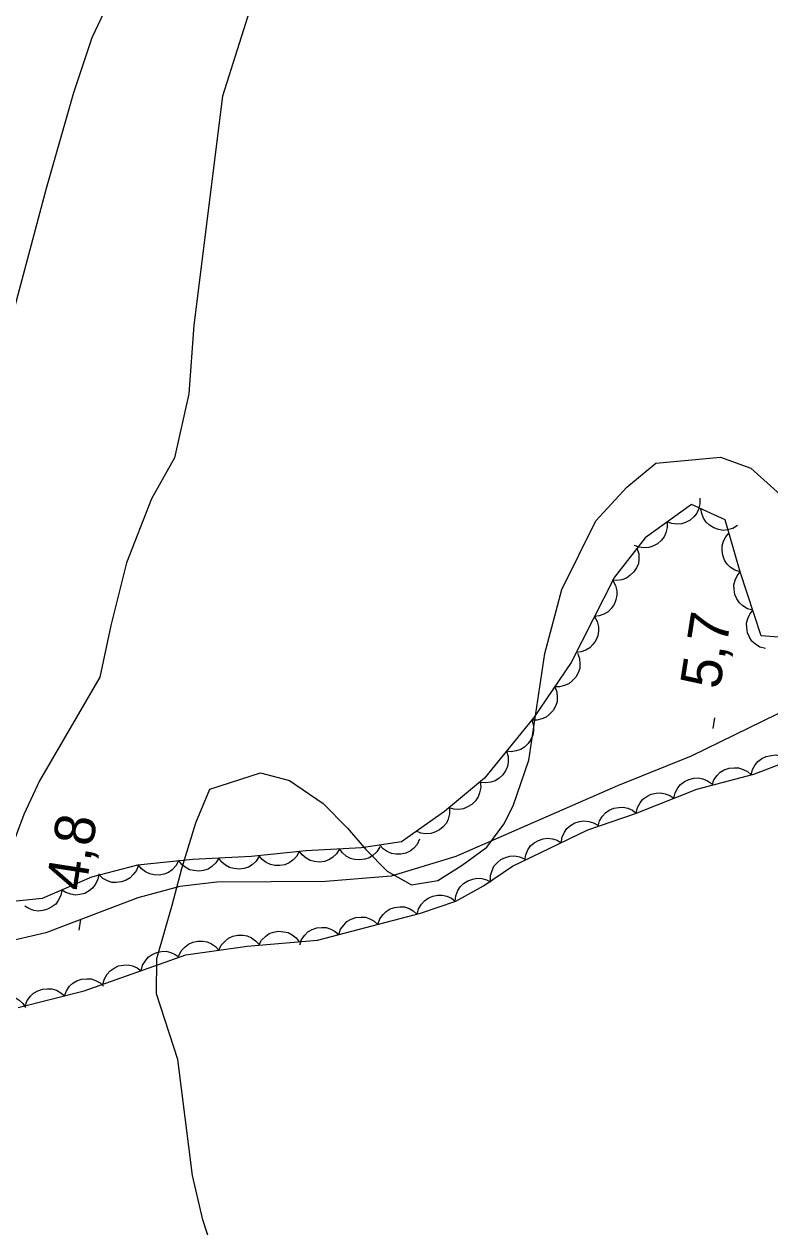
# Model space of a CAD drawing. Extents: x 282461 to 284471, y 5554090 to 5557646.
# Drawn here: x 283860 to 283915.4, y 5555319.8 to 5555409.2 of the extents above; entities that cross this region are included whole.
import ezdxf

# ---------------------------------------------------------------- set-up
doc = ezdxf.new("R2010")
doc.units = 0
for name, color, linetype in [('Niveau 1', 7, 'Continuous'), ('Niveau 22', 7, 'Continuous'), ('Niveau 3', 7, 'Continuous'), ('Niveau 44', 7, 'Continuous')]:
    doc.layers.add(name, color=color, linetype=linetype)

msp = doc.modelspace()

# ---------------------------------------------------------------- linework, layer by layer
at = {"layer": 'Niveau 1'}
for points in [[(283901.52, 5555501.78), (283898.42, 5555495.45), (283897.37, 5555490.69), (283896.41, 5555482.3), (283894.9, 5555477.32), (283891, 5555470.31), (283888.8, 5555464.76), (283887.29, 5555458.19), (283886.24, 5555453.21), (283885.75, 5555447.88), (283884.93, 5555443.69), (283884.69, 5555440.17), (283883.76, 5555436.44), (283881.91, 5555432.36), (283879.48, 5555424.78), (283878.42, 5555418.2), (283877.02, 5555411.18), (283874.7, 5555403.82), (283872.56, 5555386.81), (283872.19, 5555381.71), (283871.14, 5555376.95)], [(283871.14, 5555376.95), (283869.42, 5555373.9), (283867.57, 5555369.14), (283866.41, 5555364.5), (283865.59, 5555360.65), (283861.11, 5555352.95), (283859.95, 5555350.46), (283857.64, 5555344.35), (283856.71, 5555340.38), (283854.97, 5555333.92), (283854.72, 5555330.41), (283855.02, 5555321.45), (283854.77, 5555317.36)], [(283874.59, 5555316.15), (283873.25, 5555320.35), (283872.47, 5555323.64), (283871.37, 5555332.27), (283869.8, 5555337.15), (283869.81, 5555339.76), (283870.97, 5555343.72), (283871.67, 5555346.44), (283872.71, 5555349.84), (283873.75, 5555352.33), (283877.52, 5555353.56), (283879.68, 5555352.98), (283882.18, 5555351.27), (283883.99, 5555349.45), (283885.35, 5555347.86), (283886.94, 5555346.26), (283888.75, 5555345.23), (283890.69, 5555345.56), (283892.52, 5555346.69), (283894.35, 5555348.04), (283895.61, 5555349.74), (283896.3, 5555351.1), (283897.46, 5555354.49), (283898.64, 5555362.42), (283899.92, 5555367.18), (283902.45, 5555372.27), (283904.74, 5555374.76), (283906.91, 5555376.56), (283911.7, 5555376.99), (283913.97, 5555376.19), (283917.37, 5555373.11)]]:
    msp.add_lwpolyline(points, dxfattribs=at)
at = {"layer": 'Niveau 22'}
for points in [[(283867.02, 5555412.45), (283864.98, 5555408.14), (283863.63, 5555404.07), (283861.6, 5555396.95), (283858.68, 5555385.98)], [(283951.17, 5555376.58), (283947.98, 5555375.8), (283944.68, 5555374.79), (283938.74, 5555371.65), (283930.29, 5555366.36), (283923.78, 5555362.64), (283919.9, 5555359.97), (283915.92, 5555357.9), (283909.53, 5555354.79), (283904.04, 5555352.59), (283892.03, 5555347.33), (283887.24, 5555345.88), (283882.35, 5555345.48), (283874.27, 5555345.44), (283871.53, 5555345.11), (283868.42, 5555344.26), (283861.57, 5555341.68), (283858.39, 5555340.93)]]:
    msp.add_lwpolyline(points, dxfattribs=at)
at = {"layer": 'Niveau 3'}
for p, q in [((283911.17, 5555356.85), (283911.29, 5555357.64)), ((283864.05, 5555341.86), (283864.17, 5555342.65))]:
    msp.add_line(p, q, dxfattribs=at)
at = {"layer": 'Niveau 44'}
for points in [[(283950.24, 5555401.26), (283945.92, 5555395.35), (283941.21, 5555388.45), (283939.08, 5555385.48), (283938.19, 5555383.94), (283936.9, 5555380.85), (283930.95, 5555374.53), (283927.74, 5555370.92), (283925.23, 5555368.66), (283922.26, 5555366.41), (283917.91, 5555363.48), (283914.73, 5555363.72), (283913.16, 5555368.49), (283912.04, 5555372.35), (283909.54, 5555373.49), (283906.11, 5555371.01), (283903.82, 5555368.08)], [(283910.17, 5555373.95), (283910.18, 5555373.53), (283910.08, 5555373.14), (283909.95, 5555372.83), (283909.73, 5555372.56), (283909.45, 5555372.32), (283909.1, 5555372.15), (283908.8, 5555372.04), (283908.45, 5555372.02), (283908.08, 5555372.07), (283907.74, 5555372.19)], [(283912.98, 5555371.92), (283912.62, 5555371.7), (283912.23, 5555371.6), (283911.9, 5555371.56), (283911.55, 5555371.62), (283911.21, 5555371.75), (283910.89, 5555371.96), (283910.64, 5555372.17), (283910.45, 5555372.47), (283910.31, 5555372.81), (283910.25, 5555373.17)], [(283907.74, 5555372.19), (283907.75, 5555371.77), (283907.65, 5555371.38), (283907.52, 5555371.07), (283907.3, 5555370.8), (283907.02, 5555370.56), (283906.67, 5555370.39), (283906.37, 5555370.28), (283906.02, 5555370.26), (283905.65, 5555370.31), (283905.31, 5555370.43)], [(283913.16, 5555368.48), (283912.77, 5555368.61), (283912.43, 5555368.84), (283912.19, 5555369.06), (283912.01, 5555369.36), (283911.87, 5555369.71), (283911.83, 5555370.09), (283911.83, 5555370.42), (283911.93, 5555370.75), (283912.1, 5555371.08), (283912.33, 5555371.36)], [(283905.5, 5555370.23), (283905.63, 5555369.83), (283905.64, 5555369.43), (283905.6, 5555369.1), (283905.46, 5555368.78), (283905.26, 5555368.47), (283904.98, 5555368.21), (283904.71, 5555368.01), (283904.38, 5555367.9), (283904.01, 5555367.84), (283903.65, 5555367.87)], [(283914.1, 5555365.63), (283913.7, 5555365.74), (283913.36, 5555365.96), (283913.11, 5555366.18), (283912.91, 5555366.47), (283912.77, 5555366.81), (283912.71, 5555367.19), (283912.7, 5555367.52), (283912.79, 5555367.86), (283912.94, 5555368.19), (283913.16, 5555368.48)], [(283903.82, 5555368.08), (283900.6, 5555361.74), (283897.84, 5555357.67), (283894.17, 5555353.15), (283891.2, 5555350.67), (283888, 5555348.42), (283885.03, 5555347.98), (283880.93, 5555347.77), (283876.83, 5555347.33), (283872.5, 5555347.12), (283868.39, 5555346.69), (283864.97, 5555345.8), (283861.31, 5555344.22), (283857.21, 5555343.79), (283853.33, 5555343.81), (283845.35, 5555342.71), (283842.61, 5555342.04), (283828.69, 5555340.28), (283823.22, 5555339.4), (283819.31, 5555341.16), (283817.95, 5555344.57)], [(283903.7, 5555367.84), (283903.9, 5555367.47), (283903.99, 5555367.08), (283904.01, 5555366.75), (283903.94, 5555366.4), (283903.8, 5555366.06), (283903.57, 5555365.75), (283903.35, 5555365.51), (283903.04, 5555365.34), (283902.7, 5555365.21), (283902.34, 5555365.17)], [(283902.34, 5555365.17), (283902.54, 5555364.8), (283902.63, 5555364.4), (283902.65, 5555364.07), (283902.58, 5555363.73), (283902.44, 5555363.39), (283902.21, 5555363.08), (283901.99, 5555362.84), (283901.69, 5555362.66), (283901.34, 5555362.54), (283900.98, 5555362.49)], [(283915.04, 5555362.78), (283914.64, 5555362.89), (283914.3, 5555363.11), (283914.04, 5555363.33), (283913.85, 5555363.62), (283913.71, 5555363.96), (283913.65, 5555364.34), (283913.63, 5555364.67), (283913.73, 5555365.01), (283913.88, 5555365.34), (283914.1, 5555365.63)], [(283901.07, 5555362.44), (283901.23, 5555362.05), (283901.26, 5555361.64), (283901.25, 5555361.31), (283901.13, 5555360.98), (283900.95, 5555360.66), (283900.68, 5555360.38), (283900.44, 5555360.17), (283900.11, 5555360.04), (283899.75, 5555359.95), (283899.39, 5555359.95)], [(283899.39, 5555359.95), (283899.54, 5555359.57), (283899.58, 5555359.16), (283899.56, 5555358.83), (283899.45, 5555358.5), (283899.27, 5555358.18), (283899, 5555357.9), (283898.75, 5555357.69), (283898.43, 5555357.56), (283898.07, 5555357.47), (283897.71, 5555357.47)], [(283897.69, 5555357.48), (283897.81, 5555357.08), (283897.81, 5555356.68), (283897.77, 5555356.35), (283897.62, 5555356.03), (283897.41, 5555355.72), (283897.13, 5555355.47), (283896.86, 5555355.28), (283896.52, 5555355.18), (283896.16, 5555355.12), (283895.8, 5555355.16)], [(283895.8, 5555355.16), (283895.92, 5555354.76), (283895.92, 5555354.35), (283895.87, 5555354.02), (283895.73, 5555353.7), (283895.52, 5555353.4), (283895.24, 5555353.14), (283894.97, 5555352.95), (283894.63, 5555352.85), (283894.27, 5555352.8), (283893.91, 5555352.83)], [(283859.53, 5555336.12), (283864.43, 5555337.35), (283871.97, 5555340.03), (283876.53, 5555340.69), (283881.77, 5555341.13), (283889.41, 5555343.13), (283892.03, 5555344.03), (283894.09, 5555345.15), (283896.26, 5555346.62), (283901.85, 5555349.31), (283905.39, 5555350.54), (283909.95, 5555352.34), (283914.17, 5555353.45), (283918.27, 5555355.02)], [(283913.99, 5555353.38), (283914.09, 5555353.79), (283914.29, 5555354.14), (283914.49, 5555354.4), (283914.78, 5555354.61), (283915.11, 5555354.77), (283915.49, 5555354.85), (283915.81, 5555354.88), (283916.15, 5555354.8), (283916.5, 5555354.66), (283916.79, 5555354.46)], [(283911.08, 5555352.64), (283911.22, 5555353.03), (283911.46, 5555353.36), (283911.69, 5555353.6), (283911.99, 5555353.77), (283912.34, 5555353.9), (283912.73, 5555353.93), (283913.05, 5555353.93), (283913.39, 5555353.81), (283913.71, 5555353.64), (283913.98, 5555353.4)], [(283893.85, 5555352.88), (283893.89, 5555352.47), (283893.81, 5555352.07), (283893.71, 5555351.76), (283893.5, 5555351.47), (283893.24, 5555351.21), (283892.91, 5555351.02), (283892.61, 5555350.88), (283892.26, 5555350.84), (283891.89, 5555350.86), (283891.55, 5555350.96)], [(283908.24, 5555351.67), (283908.33, 5555352.07), (283908.53, 5555352.43), (283908.73, 5555352.69), (283909.02, 5555352.9), (283909.35, 5555353.07), (283909.72, 5555353.15), (283910.05, 5555353.18), (283910.39, 5555353.11), (283910.74, 5555352.97), (283911.04, 5555352.77)], [(283905.45, 5555350.56), (283905.54, 5555350.97), (283905.74, 5555351.33), (283905.94, 5555351.59), (283906.22, 5555351.8), (283906.56, 5555351.96), (283906.93, 5555352.04), (283907.26, 5555352.08), (283907.6, 5555352), (283907.95, 5555351.87), (283908.24, 5555351.67)], [(283891.57, 5555350.93), (283891.58, 5555350.51), (283891.47, 5555350.12), (283891.34, 5555349.82), (283891.11, 5555349.55), (283890.83, 5555349.31), (283890.48, 5555349.15), (283890.17, 5555349.04), (283889.82, 5555349.03), (283889.45, 5555349.08), (283889.12, 5555349.21)], [(283902.62, 5555349.58), (283902.72, 5555349.98), (283902.94, 5555350.33), (283903.15, 5555350.58), (283903.44, 5555350.78), (283903.78, 5555350.93), (283904.16, 5555350.99), (283904.48, 5555351.01), (283904.82, 5555350.93), (283905.16, 5555350.78), (283905.45, 5555350.56)], [(283899.87, 5555348.36), (283899.94, 5555348.77), (283900.11, 5555349.14), (283900.29, 5555349.42), (283900.56, 5555349.65), (283900.87, 5555349.84), (283901.24, 5555349.94), (283901.56, 5555350), (283901.91, 5555349.95), (283902.27, 5555349.84), (283902.58, 5555349.66)], [(283886.4, 5555348.05), (283886.18, 5555347.69), (283885.88, 5555347.42), (283885.6, 5555347.23), (283885.27, 5555347.13), (283884.9, 5555347.08), (283884.52, 5555347.12), (283884.2, 5555347.19), (283883.9, 5555347.37), (283883.62, 5555347.61), (283883.4, 5555347.9)], [(283889.35, 5555348.62), (283889.17, 5555348.24), (283888.89, 5555347.94), (283888.64, 5555347.73), (283888.32, 5555347.59), (283887.96, 5555347.51), (283887.57, 5555347.52), (283887.25, 5555347.56), (283886.93, 5555347.71), (283886.63, 5555347.92), (283886.38, 5555348.18)], [(283897.17, 5555347.06), (283897.23, 5555347.47), (283897.4, 5555347.84), (283897.58, 5555348.12), (283897.85, 5555348.35), (283898.17, 5555348.53), (283898.54, 5555348.64), (283898.86, 5555348.7), (283899.21, 5555348.65), (283899.56, 5555348.54), (283899.87, 5555348.36)], [(283874.43, 5555347.21), (283874.21, 5555346.86), (283873.91, 5555346.59), (283873.64, 5555346.4), (283873.3, 5555346.29), (283872.94, 5555346.24), (283872.56, 5555346.29), (283872.24, 5555346.36), (283871.93, 5555346.54), (283871.65, 5555346.78), (283871.43, 5555347.07)], [(283877.43, 5555347.36), (283877.21, 5555347), (283876.91, 5555346.73), (283876.63, 5555346.55), (283876.3, 5555346.44), (283875.93, 5555346.39), (283875.55, 5555346.44), (283875.23, 5555346.51), (283874.93, 5555346.69), (283874.65, 5555346.93), (283874.43, 5555347.21)], [(283880.41, 5555347.71), (283880.21, 5555347.34), (283879.92, 5555347.06), (283879.66, 5555346.86), (283879.33, 5555346.73), (283878.97, 5555346.66), (283878.59, 5555346.68), (283878.27, 5555346.74), (283877.95, 5555346.9), (283877.66, 5555347.12), (283877.42, 5555347.39)], [(283883.4, 5555347.9), (283883.18, 5555347.54), (283882.88, 5555347.27), (283882.61, 5555347.08), (283882.27, 5555346.97), (283881.91, 5555346.92), (283881.53, 5555346.97), (283881.21, 5555347.04), (283880.91, 5555347.22), (283880.62, 5555347.46), (283880.4, 5555347.74)], [(283894.61, 5555345.5), (283894.61, 5555345.92), (283894.73, 5555346.31), (283894.86, 5555346.61), (283895.1, 5555346.88), (283895.38, 5555347.11), (283895.73, 5555347.27), (283896.04, 5555347.37), (283896.39, 5555347.38), (283896.76, 5555347.32), (283897.1, 5555347.19)], [(283868.45, 5555346.71), (283868.31, 5555346.31), (283868.07, 5555345.99), (283867.84, 5555345.75), (283867.54, 5555345.58), (283867.19, 5555345.45), (283866.81, 5555345.42), (283866.48, 5555345.42), (283866.15, 5555345.54), (283865.82, 5555345.71), (283865.55, 5555345.95)], [(283871.44, 5555347.01), (283871.24, 5555346.64), (283870.95, 5555346.35), (283870.69, 5555346.15), (283870.36, 5555346.03), (283870, 5555345.96), (283869.62, 5555345.98), (283869.3, 5555346.04), (283868.98, 5555346.2), (283868.69, 5555346.42), (283868.46, 5555346.7)], [(283865.52, 5555346.04), (283865.44, 5555345.63), (283865.25, 5555345.27), (283865.06, 5555345), (283864.79, 5555344.78), (283864.46, 5555344.6), (283864.09, 5555344.51), (283863.77, 5555344.47), (283863.42, 5555344.53), (283863.07, 5555344.66), (283862.77, 5555344.85)], [(283892, 5555344.02), (283892.04, 5555344.43), (283892.2, 5555344.81), (283892.36, 5555345.09), (283892.62, 5555345.34), (283892.93, 5555345.54), (283893.29, 5555345.66), (283893.61, 5555345.74), (283893.96, 5555345.71), (283894.32, 5555345.61), (283894.64, 5555345.45)], [(283862.77, 5555344.85), (283862.69, 5555344.44), (283862.5, 5555344.08), (283862.31, 5555343.81), (283862.03, 5555343.59), (283861.71, 5555343.42), (283861.34, 5555343.32), (283861.01, 5555343.28), (283860.67, 5555343.34), (283860.32, 5555343.47), (283860.01, 5555343.66)], [(283889.16, 5555343.04), (283889.27, 5555343.45), (283889.49, 5555343.79), (283889.7, 5555344.05), (283889.99, 5555344.24), (283890.33, 5555344.39), (283890.71, 5555344.46), (283891.03, 5555344.47), (283891.37, 5555344.39), (283891.71, 5555344.24), (283892, 5555344.02)], [(283886.25, 5555342.3), (283886.39, 5555342.7), (283886.63, 5555343.03), (283886.86, 5555343.26), (283887.17, 5555343.44), (283887.51, 5555343.56), (283887.9, 5555343.59), (283888.22, 5555343.59), (283888.56, 5555343.48), (283888.88, 5555343.3), (283889.15, 5555343.06)], [(283883.35, 5555341.54), (283883.48, 5555341.94), (283883.73, 5555342.26), (283883.95, 5555342.5), (283884.26, 5555342.68), (283884.61, 5555342.8), (283884.99, 5555342.83), (283885.32, 5555342.83), (283885.65, 5555342.72), (283885.98, 5555342.54), (283886.25, 5555342.3)], [(283877.41, 5555340.76), (283877.61, 5555341.13), (283877.91, 5555341.41), (283878.17, 5555341.61), (283878.5, 5555341.72), (283878.87, 5555341.79), (283879.25, 5555341.75), (283879.57, 5555341.69), (283879.88, 5555341.52), (283880.17, 5555341.3), (283880.4, 5555341.01)], [(283880.44, 5555340.78), (283880.58, 5555341.18), (283880.82, 5555341.5), (283881.05, 5555341.74), (283881.36, 5555341.92), (283881.7, 5555342.04), (283882.09, 5555342.07), (283882.41, 5555342.07), (283882.75, 5555341.95), (283883.07, 5555341.78), (283883.35, 5555341.54)], [(283871.46, 5555339.96), (283871.64, 5555340.33), (283871.92, 5555340.63), (283872.17, 5555340.84), (283872.5, 5555340.98), (283872.86, 5555341.06), (283873.24, 5555341.06), (283873.56, 5555341.01), (283873.88, 5555340.86), (283874.19, 5555340.65), (283874.43, 5555340.39)], [(283874.43, 5555340.39), (283874.61, 5555340.76), (283874.89, 5555341.06), (283875.14, 5555341.27), (283875.47, 5555341.41), (283875.83, 5555341.49), (283876.21, 5555341.49), (283876.53, 5555341.44), (283876.85, 5555341.29), (283877.16, 5555341.08), (283877.4, 5555340.82)], [(283868.65, 5555338.85), (283868.76, 5555339.26), (283868.97, 5555339.6), (283869.18, 5555339.86), (283869.47, 5555340.06), (283869.81, 5555340.21), (283870.18, 5555340.28), (283870.51, 5555340.3), (283870.85, 5555340.22), (283871.19, 5555340.07), (283871.48, 5555339.86)], [(283865.82, 5555337.85), (283865.93, 5555338.25), (283866.14, 5555338.6), (283866.35, 5555338.85), (283866.64, 5555339.05), (283866.98, 5555339.21), (283867.35, 5555339.27), (283867.68, 5555339.3), (283868.02, 5555339.21), (283868.36, 5555339.06), (283868.65, 5555338.85)], [(283862.95, 5555336.98), (283863.1, 5555337.37), (283863.34, 5555337.7), (283863.57, 5555337.93), (283863.88, 5555338.1), (283864.23, 5555338.22), (283864.61, 5555338.25), (283864.94, 5555338.25), (283865.27, 5555338.13), (283865.6, 5555337.95), (283865.87, 5555337.71)], [(283860.04, 5555336.25), (283860.18, 5555336.64), (283860.43, 5555336.97), (283860.66, 5555337.2), (283860.97, 5555337.37), (283861.32, 5555337.49), (283861.7, 5555337.52), (283862.03, 5555337.51), (283862.36, 5555337.4), (283862.68, 5555337.22), (283862.95, 5555336.98)], [(283857.05, 5555336.13), (283857.29, 5555336.48), (283857.61, 5555336.73), (283857.89, 5555336.9), (283858.23, 5555336.99), (283858.6, 5555337.02), (283858.98, 5555336.96), (283859.29, 5555336.87), (283859.58, 5555336.67), (283859.86, 5555336.42), (283860.06, 5555336.12)]]:
    msp.add_lwpolyline(points, dxfattribs=at)

# ---------------------------------------------------------------- texts
at = {"layer": 'Niveau 3'}
for s, p in [('5,7  ', (283911.65, 5555359.69)), ('4,8  ', (283864.53, 5555344.7))]:
    msp.add_text(s, height=3, rotation=81.09575, dxfattribs=at).set_placement(p)

doc.saveas('drawing.dxf')
